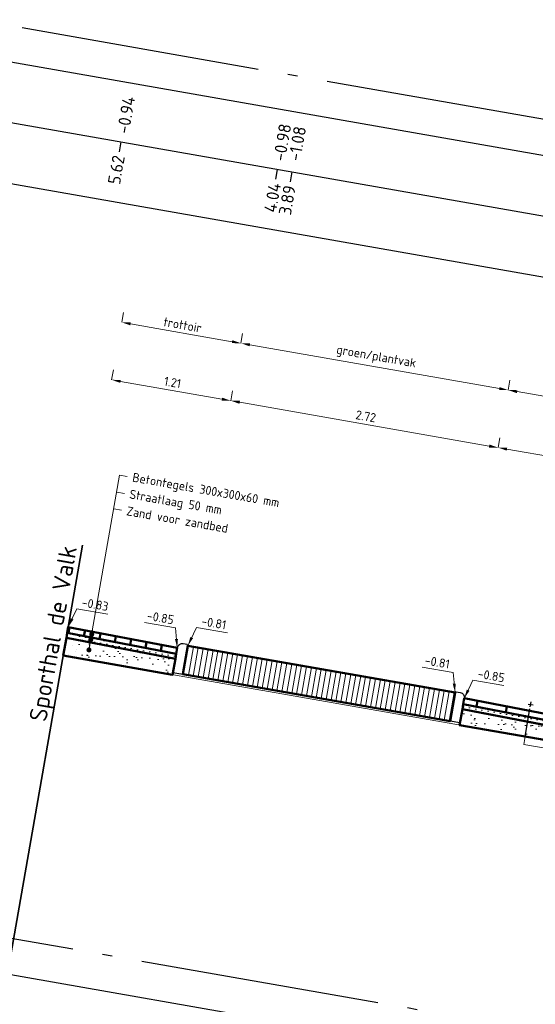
# Model space of a CAD drawing. Header units: metres. Extents: x 2514 to 227642, y 1683 to 852646.
# Tile 443 of 462: x 114358.69 to 114363.85, y 426123.37 to 426133.22. Entities that reach past the tile are written whole.
import ezdxf
from ezdxf.enums import TextEntityAlignment as Align

# ---------------------------------------------------------------- set-up
doc = ezdxf.new("R2010")
doc.units = ezdxf.units.M
doc.linetypes.add('AL-NAP_LIJN', pattern=[15.25, 12, -1.5, 0.25, -1.5])
doc.layers.get('Defpoints').update_dxf_attribs({"color": 244, "lineweight": 35})
for name, color, linetype, lineweight in [('B-WE-GR-GROENVOORZIENING-GD', 80, 'Continuous', 25), ('B-WE-GW-GROND_TEELAARDE-A-50', 7, 'Continuous', 18), ('B-WE-OG-BEBOUWING_STRAATNAAM-T35', 2, 'Continuous', 35), ('B-WE-OG-TOPOGRAFIE_HEK-SD', 7, 'Continuous', 25), ('B-WE-VH-VERHARDING_BETONSTRAATSTEEN-GD', 252, 'Continuous', 25), ('N-WE-GR-GROENVOORZIENING-GD', 80, 'Continuous', 50), ('N-WE-GW-GROND_GRIND-AD-50', 7, 'Continuous', 18), ('N-WE-GW-GROND_ZAND-AD-50', 7, 'Continuous', 18), ('N-WE-GW-GROND_ZAND_FUNDERINGSZAND-AD-50', 7, 'Continuous', 18), ('N-WE-GW-GROND_ZAND_FUNDERINGSZAND-GD', 7, 'Continuous', 50), ('N-WE-OG-BEBOUWING-GD', 7, 'Continuous', 35), ('N-WE-VH-KANTOPSLUITING_GAZONBAND-SD', 90, 'Continuous', 25), ('N-WE-VH-M', 7, 'Continuous', 18), ('N-WE-VH-NAP-T18', 1, 'Continuous', 18), ('N-WE-VH-T18', 10, 'Continuous', 18), ('N-WE-VH-VERHARDING_FUNDERING-GD', 7, 'Continuous', 50), ('N-WE-VH-VERHARDING_TEGEL-GD', 252, 'Continuous', 50), ('X-XX-AL-NAP-GD', 7, 'AL-NAP_LIJN', 25), ('X-XX-AL-PROFIELBALK-G', 7, 'Continuous', 25), ('X-XX-AL-PROFIELBALK-T25', 7, 'Continuous', 25)]:
    doc.layers.add(name, color=color, linetype=linetype, lineweight=lineweight)
doc.styles.add('NLCS-ISO-M50-T18', font='NLCS-ISO.ttf', dxfattribs={"height": 0.09000000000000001})
doc.styles.add('NLCS-ISO-M50-T18_CURSIEF', font='NLCS-ISO.ttf', dxfattribs={"oblique": 15, "height": 0.09000000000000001})
doc.styles.add('NLCS-ISO-M50-T25', font='NLCS-ISO.ttf', dxfattribs={"height": 0.125})
doc.styles.add('NLCS-ISO-M50-T35', font='NLCS-ISO.ttf', dxfattribs={"height": 0.175})
doc.dimstyles.new('NLCS-M50-T18-PIJL_L2_H1', dxfattribs={"dimscale": 0.05, "dimtxt": 2.5, "dimasz": 1.8, "dimexe": 2, "dimexo": 2, "dimgap": 0.7, "dimtad": 1, "dimzin": 0, "dimdsep": 46, "dimtxsty": 'NLCS-ISO-M50-T18', "dimcen": 0, "dimdle": 2, "dimclrd": 256, "dimclre": 256, "dimclrt": 1, "dimadec": 1, "dimazin": 0, "dimtfac": 1, "dimtdec": 3, "dimtofl": 0, "dimtmove": 0, "dimatfit": 3, "dimfxl": 2, "dimfxlon": 1, "dimtfillclr": 256, "dimtolj": 1, "dimtzin": 0, "dimlwd": -1, "dimlwe": -1, "dimarcsym": 0})
doc.dimstyles.new('NLCS-M50-T18_CURSIEF-PIJL_A_L2_H1', dxfattribs={"dimscale": 0.05, "dimtxt": 2.5, "dimasz": 1.8, "dimexe": 2, "dimexo": 2, "dimgap": 0.7, "dimtad": 1, "dimzin": 0, "dimdsep": 46, "dimtxsty": 'NLCS-ISO-M50-T18_CURSIEF', "dimcen": 2.5, "dimdle": 2, "dimclrd": 256, "dimclre": 256, "dimclrt": 10, "dimadec": 1, "dimazin": 0, "dimtfac": 1, "dimtdec": 3, "dimtofl": 0, "dimtmove": 0, "dimatfit": 3, "dimfxl": 2, "dimtfillclr": 256, "dimtolj": 1, "dimtzin": 0, "dimlwd": -1, "dimlwe": -1, "dimarcsym": 0})
pattern_1 = [(350.050047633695, (1.795296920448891, 3.559851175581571), (0.03617959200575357, 0.02538034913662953), [0, -0.06249999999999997])]
pattern_2 = [(27.55004763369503, (1.795296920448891, 3.559851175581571), (0.02708859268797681, 0.1908727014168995), [0, -0.152, 0, -0.17, 0, -0.1625]), (357.550047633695, (1.795296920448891, 3.559851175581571), (0.223079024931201, 0.2473902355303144), [0, -0.08199999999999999, 0, -0.137, 0, -0.05249999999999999]), (317.5500476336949, (1.674146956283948, 3.58110408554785), (0.3068280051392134, -0.05325120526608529), [0, -0.04999999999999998, 0, -0.1799999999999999, 0, -0.2349999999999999]), (307.5500476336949, (1.674146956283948, 3.58110408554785), (0.3112563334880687, 0.03450522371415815), [0, -0.02499999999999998, 0, -0.1179999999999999, 0, -0.1349999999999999])]
pattern_3 = [(350.0135621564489, (0, 0), (0.231652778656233, 0.1622867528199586), [0.025, -0.175]), (80.01356215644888, (0, 0), (-0.1622867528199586, 0.231652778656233), [0.025, -0.175]), (125.0135621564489, (0.02462122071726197, -0.004335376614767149), (-0.1969697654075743, 0.03468301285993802), [0.03535534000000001, -0.24748738]), (350.0135621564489, (0.04413041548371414, 0.1064601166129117), (0.231652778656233, 0.1622867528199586), [0.025, -0.175]), (35.01356215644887, (0.05427333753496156, 0.09198181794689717), (0.03468301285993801, 0.1969697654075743), [0.01767766, -0.26516504]), (125.0135621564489, (0.05427333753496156, 0.09198181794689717), (-0.1969697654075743, 0.03468301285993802), [0.01767766, -0.26516504]), (350.0135621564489, (0.1266648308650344, 0.1426964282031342), (0.231652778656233, 0.1622867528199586), [0.03535534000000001, -0.16464466]), (35.01356215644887, (0.1266648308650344, 0.1426964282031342), (0.03468301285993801, 0.1969697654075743), [0.025, -0.25784272]), (125.0135621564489, (0.161484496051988, 0.1365652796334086), (-0.1969697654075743, 0.03468301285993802), [0.025, -0.25784272]), (80.01356215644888, (0.1440874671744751, 0.02539787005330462), (-0.1622867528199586, 0.231652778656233), [0.025, -0.175]), (35.01356215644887, (0.1440874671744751, 0.02539787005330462), (0.03468301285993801, 0.1969697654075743), [0.01767766, -0.26516504]), (125.0135621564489, (0.1585657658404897, 0.03554079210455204), (-0.1969697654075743, 0.03468301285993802), [0.01767766, -0.26516504]), (350.0135621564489, (0.03329197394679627, 0.04490706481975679), (0.231652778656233, 0.1622867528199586), [0.0125, -0.1675]), (350.0135621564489, (0.1896900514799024, 0.06813724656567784), (0.231652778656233, 0.1622867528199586), [0.0125, -0.1675]), (80.01356215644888, (0.1324723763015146, 0.1035969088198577), (-0.1622867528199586, 0.231652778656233), [0.0125, -0.1675]), (125.0135621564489, (0.1375844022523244, -0.01153396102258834), (-0.1969697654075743, 0.03468301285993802), [0.01767766, -0.26516504]), (125.0135621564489, (0.07525470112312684, 0.1390565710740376), (-0.1969697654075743, 0.03468301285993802), [0.01767766, -0.26516504]), (35.01356215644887, (0.1037099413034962, 0.04837304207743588), (0.03468301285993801, 0.1969697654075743), [0.01767766, -0.26516504]), (80.01356215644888, (0.07204373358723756, 0.01269893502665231), (-0.1622867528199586, 0.231652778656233), [0.003125, -0.196875]), (80.01356215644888, (0.09590858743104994, 0.09416978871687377), (-0.1622867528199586, 0.231652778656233), [0.003125, -0.196875]), (80.01356215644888, (0.1941993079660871, 0.1117663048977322), (-0.1622867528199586, 0.231652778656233), [0.003125, -0.196875]), (80.01356215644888, (0.1788516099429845, 0.006584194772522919), (-0.1622867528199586, 0.231652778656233), [0.003125, -0.196875])]

# ---------------------------------------------------------------- blocks, each defined once
blk = doc.blocks.new('_Dot')
at = {"color": 0, "linetype": 'ByBlock', "lineweight": -2}
blk.add_line((-0.5, 0), (-1, 0), dxfattribs=at)
at = {"color": 0, "linetype": 'ByBlock', "const_width": 0.5}
blk.add_lwpolyline([(-0.25, 0, 1), (0.25, 0, 1)], format="xyb", close=True, dxfattribs=at)
blk = doc.blocks.new('*D1070')
at = {"layer": 'Defpoints', "color": 0, "transparency": 16777216}
for p in [(114363.474681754, 426128.9407751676), (114363.4746817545, 426128.9407751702), (114365.62697972, 426128.5632051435)]:
    blk.add_point(p, dxfattribs=at)
at = {"layer": 'N-WE-VH-M', "transparency": 16777216}
for p, q in [((114363.4746817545, 426128.9407751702), (114363.4919605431, 426129.039271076)), ((114365.5383334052, 426128.5787560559), (114363.5633280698, 426128.9252242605)), ((114365.6269797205, 426128.5632051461), (114365.6442585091, 426128.6617010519))]:
    blk.add_line(p, q, dxfattribs=at)
for points in [[(114363.565919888, 426128.9399986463), (114363.5607362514, 426128.9104498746), (114363.4746817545, 426128.9407751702)], [(114365.5409252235, 426128.5935304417), (114365.5357415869, 426128.56398167), (114365.6269797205, 426128.5632051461)]]:
    blk.add_solid(points, dxfattribs=at)
at = {"layer": 'N-WE-VH-M', "color": 1, "transparency": 16777216, "insert": (114364.5646537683, 426128.8307868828), "char_height": 0.09000000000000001, "attachment_point": 5, "rotation": 350.0500476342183, "style": 'NLCS-ISO-M50-T18'}
blk.add_mtext('\\A1;2.19', dxfattribs=at)
blk = doc.blocks.new('*D1071')
at = {"layer": 'Defpoints', "color": 0, "transparency": 16777216}
for p in [(114360.7993560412, 426129.4100980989), (114360.7993560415, 426129.4100981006), (114363.474681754, 426128.9407751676)]:
    blk.add_point(p, dxfattribs=at)
at = {"layer": 'N-WE-VH-M', "transparency": 16777216}
for p, q in [((114360.7993560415, 426129.4100981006), (114360.8166348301, 426129.5085940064)), ((114363.3860354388, 426128.9563260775), (114360.8880023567, 426129.3945471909)), ((114363.4746817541, 426128.9407751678), (114363.4919605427, 426129.0392710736))]:
    blk.add_line(p, q, dxfattribs=at)
for points in [[(114360.890594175, 426129.4093215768), (114360.8854105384, 426129.379772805), (114360.7993560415, 426129.4100981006)], [(114363.3886272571, 426128.9711004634), (114363.3834436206, 426128.9415516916), (114363.4746817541, 426128.9407751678)]]:
    blk.add_solid(points, dxfattribs=at)
at = {"layer": 'N-WE-VH-M', "color": 1, "transparency": 16777216, "insert": (114362.1508419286, 426129.2542333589), "char_height": 0.09000000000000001, "attachment_point": 5, "rotation": 350.0500476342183, "style": 'NLCS-ISO-M50-T18'}
blk.add_mtext('\\A1;2.72', dxfattribs=at)
blk = doc.blocks.new('*D1072')
at = {"layer": 'Defpoints', "color": 0, "transparency": 16777216}
for p in [(114359.6062701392, 426129.6193969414), (114359.6062701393, 426129.6193969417), (114360.7993560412, 426129.4100980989)]:
    blk.add_point(p, dxfattribs=at)
at = {"layer": 'N-WE-VH-M', "transparency": 16777216}
for p, q in [((114359.6062701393, 426129.6193969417), (114359.6235489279, 426129.7178928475)), ((114360.710709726, 426129.4256490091), (114359.6949164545, 426129.603846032)), ((114360.7993560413, 426129.4100980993), (114360.8166348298, 426129.5085940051))]:
    blk.add_line(p, q, dxfattribs=at)
for points in [[(114359.6975082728, 426129.6186204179), (114359.6923246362, 426129.5890716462), (114359.6062701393, 426129.6193969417)], [(114360.7133015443, 426129.440423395), (114360.7081179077, 426129.4108746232), (114360.7993560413, 426129.4100980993)]]:
    blk.add_solid(points, dxfattribs=at)
at = {"layer": 'N-WE-VH-M', "color": 1, "transparency": 16777216, "insert": (114360.2166361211, 426129.5935442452), "char_height": 0.09000000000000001, "attachment_point": 5, "rotation": 350.0500476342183, "style": 'NLCS-ISO-M50-T18'}
blk.add_mtext('\\A1;1.21', dxfattribs=at)
blk = doc.blocks.new('*D944')
at = {"layer": 'Defpoints', "color": 0, "ltscale": 0.2, "transparency": 16777216}
for p in [(114363.5756581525, 426129.5163804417), (114365.7279561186, 426129.1388104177), (114365.7279561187, 426129.1388104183)]:
    blk.add_point(p, dxfattribs=at)
at = {"layer": 'N-WE-VH-M', "ltscale": 0.2, "transparency": 16777216}
for p, q in [((114363.5756581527, 426129.5163804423), (114363.5929369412, 426129.6148763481)), ((114363.6643044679, 426129.5008295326), (114365.6393098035, 426129.1543613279)), ((114365.7279561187, 426129.1388104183), (114365.7452349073, 426129.2373063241))]:
    blk.add_line(p, q, dxfattribs=at)
for points in [[(114363.6668962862, 426129.5156039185), (114363.6617126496, 426129.4860551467), (114363.5756581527, 426129.5163804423)], [(114365.6419016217, 426129.1691357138), (114365.6367179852, 426129.139586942), (114365.7279561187, 426129.1388104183)]]:
    blk.add_solid(points, dxfattribs=at)
at = {"layer": 'N-WE-VH-M', "color": 1, "ltscale": 0.2, "transparency": 16777216, "insert": (114364.6656301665, 426129.4063921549), "char_height": 0.09000000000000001, "attachment_point": 5, "rotation": 350.0500476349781, "style": 'NLCS-ISO-M50-T18'}
blk.add_mtext('\\A1;trottoir', dxfattribs=at)
blk = doc.blocks.new('*D947')
at = {"layer": 'Defpoints', "color": 0, "ltscale": 0.2, "transparency": 16777216}
for p in [(114360.9003324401, 426129.985703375), (114363.5756581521, 426129.5163804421), (114363.5756581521, 426129.5163804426)]:
    blk.add_point(p, dxfattribs=at)
at = {"layer": 'N-WE-VH-M', "ltscale": 0.2, "transparency": 16777216}
for p, q in [((114360.9003324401, 426129.9857033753), (114360.9176112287, 426130.0841992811)), ((114360.9889787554, 426129.9701524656), (114363.4870118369, 426129.5319313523)), ((114363.5756581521, 426129.5163804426), (114363.5929369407, 426129.6148763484))]:
    blk.add_line(p, q, dxfattribs=at)
for points in [[(114360.9915705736, 426129.9849268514), (114360.9863869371, 426129.9553780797), (114360.9003324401, 426129.9857033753)], [(114363.4896036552, 426129.5467057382), (114363.4844200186, 426129.5171569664), (114363.5756581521, 426129.5163804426)]]:
    blk.add_solid(points, dxfattribs=at)
at = {"layer": 'N-WE-VH-M', "color": 1, "ltscale": 0.2, "transparency": 16777216, "insert": (114362.2541509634, 426129.8431355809), "char_height": 0.09000000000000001, "attachment_point": 5, "rotation": 350.0500476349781, "style": 'NLCS-ISO-M50-T18'}
blk.add_mtext('\\A1;groen/plantvak', dxfattribs=at)
blk = doc.blocks.new('*D948')
at = {"layer": 'Defpoints', "color": 0, "ltscale": 0.2, "transparency": 16777216}
for p in [(114359.707246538, 426130.1950022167), (114360.9003324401, 426129.9857033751), (114360.90033244, 426129.9857033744)]:
    blk.add_point(p, dxfattribs=at)
at = {"layer": 'N-WE-VH-M', "ltscale": 0.2, "transparency": 16777216}
for p, q in [((114359.7072465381, 426130.1950022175), (114359.7245253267, 426130.2934981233)), ((114359.7958928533, 426130.1794513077), (114360.8116861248, 426130.0012542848)), ((114360.9003324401, 426129.9857033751), (114360.9176112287, 426130.0841992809))]:
    blk.add_line(p, q, dxfattribs=at)
for points in [[(114359.7984846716, 426130.1942256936), (114359.7933010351, 426130.1646769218), (114359.7072465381, 426130.1950022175)], [(114360.8142779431, 426130.0160286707), (114360.8090943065, 426129.9864798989), (114360.9003324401, 426129.9857033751)]]:
    blk.add_solid(points, dxfattribs=at)
at = {"layer": 'N-WE-VH-M', "color": 1, "ltscale": 0.2, "transparency": 16777216, "insert": (114360.31761252, 426130.169149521), "char_height": 0.09000000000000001, "attachment_point": 5, "rotation": 350.0500476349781, "style": 'NLCS-ISO-M50-T18'}
blk.add_mtext('\\A1;trottoir', dxfattribs=at)

msp = doc.modelspace()

# ---------------------------------------------------------------- hatches: boundary and pattern name
at = {"layer": 'B-WE-GW-GROND_TEELAARDE-A-50', "ltscale": 0.2}
h = msp.add_hatch(dxfattribs=at)
h.set_pattern_fill('AGW-GROND_TEELAARDE-SO', color=256, scale=0.05, pattern_type=2)
h.set_pattern_definition([(80.05004763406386, (114464.2479640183, 426224.8232663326), (-0.04924795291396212, 0.00863939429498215), [])])
h.paths.add_polyline_path([(114360.3188800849, 426126.6711957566), (114362.9942057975, 426126.2018728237), (114363.0443142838, 426126.4875109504), (114360.3689885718, 426126.9568338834)])
at = {"layer": 'N-WE-GW-GROND_GRIND-AD-50', "ltscale": 0.1}
h = msp.add_hatch(dxfattribs=at)
h.set_pattern_fill('AVH-FUNDERING_02-SO', color=1, scale=0.2, pattern_type=2)
h.set_pattern_definition(pattern_3)
edge = h.paths.add_edge_path()
edge.add_arc((114358.3204709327, 425960.5037423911), 148.1415553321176, 78.89018152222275, 81.20991374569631)
edge.add_line((114380.9586994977, 426106.9053510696), (114380.906834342, 426106.609699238))
edge.add_line((114380.906834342, 426106.609699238), (114380.9098064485, 426106.6090751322))
edge.add_arc((99057.92202269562, 338742.201559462), 88697.99126916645, 80.04811254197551, 80.05198272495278, ccw=False)
edge.add_line((114386.8110131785, 426105.5738472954), (114386.8140202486, 426105.5734224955))
edge.add_line((114386.8140202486, 426105.5734224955), (114386.8658854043, 426105.8690743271))
h = msp.add_hatch(dxfattribs=at)
h.set_pattern_fill('AVH-FUNDERING_02-SO', color=1, scale=0.2, pattern_type=2)
h.set_pattern_definition(pattern_3)
edge = h.paths.add_edge_path()
edge.add_arc((114336.8202227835, 425950.12666245), 149.5509054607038, 78.89936592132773, 81.19784959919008, ccw=False)
edge.add_line((114365.6136812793, 426096.8795502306), (114365.5618160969, 426096.583898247))
edge.add_line((114365.5618160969, 426096.583898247), (114365.5588129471, 426096.584322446))
edge.add_arc((99024.8738484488, 338678.9411453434), 88753.48417847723, 80.04666692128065, 80.05053572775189)
edge.add_line((114359.6560405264, 426097.6199785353), (114359.6530747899, 426097.6206012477))
edge.add_line((114359.6530747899, 426097.6206012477), (114359.7049399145, 426097.9162529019))
at = {"layer": 'N-WE-GW-GROND_ZAND-AD-50', "ltscale": 0.2}
h = msp.add_hatch(dxfattribs=at)
h.set_pattern_fill('AGW-GROND_ZAND_CUNETZAND-SO', color=1, scale=0.04999999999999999, angle=-5.232918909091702e-10, pattern_type=2)
h.set_pattern_definition(pattern_1)
h.paths.add_polyline_path([(114360.244545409, 426126.8263820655), (114360.2531848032, 426126.875630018), (114359.1617654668, 426127.0855450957), (114359.1531249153, 426127.0362905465)])
h = msp.add_hatch(dxfattribs=at)
h.set_pattern_fill('AGW-GROND_ZAND_CUNETZAND-SO', color=1, scale=0.04999999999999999, angle=-5.232918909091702e-10, pattern_type=2)
h.set_pattern_definition(pattern_1)
h.paths.add_polyline_path([(114363.1255300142, 426126.3717283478), (114363.11689062, 426126.3224803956), (114364.9682302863, 426125.9655622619), (114365.0174782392, 426125.9569228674), (114365.0261176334, 426126.0061708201)])
at = {"layer": 'N-WE-GW-GROND_ZAND_FUNDERINGSZAND-AD-50', "ltscale": 0.2}
h = msp.add_hatch(dxfattribs=at)
h.set_pattern_fill('AGW-GROND_ZAND_FUNDERINGSZAND', color=1, scale=0.09999999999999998, angle=-5.232918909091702e-10, pattern_type=2)
h.set_pattern_definition(pattern_2)
h.paths.add_polyline_path([(114360.2166414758, 426126.6671396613), (114360.244545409, 426126.8263820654), (114359.1531249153, 426127.0362905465), (114359.1220514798, 426126.859159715)])
h = msp.add_hatch(dxfattribs=at)
h.set_pattern_fill('AGW-GROND_ZAND_FUNDERINGSZAND', color=1, scale=0.09999999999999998, angle=-5.232918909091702e-10, pattern_type=2)
h.set_pattern_definition(pattern_2)
h.paths.add_polyline_path([(114363.7446447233, 426126.0495653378), (114363.7704187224, 426126.1964872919), (114363.11689062, 426126.3224803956), (114363.0889590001, 426126.1632591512)])
h = msp.add_hatch(dxfattribs=at)
h.set_pattern_fill('AGW-GROND_ZAND_FUNDERINGSZAND', color=1, scale=0.09999999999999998, angle=-5.232918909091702e-10, pattern_type=2)
h.set_pattern_definition(pattern_2)
h.paths.add_polyline_path([(114364.9956758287, 426125.8326405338), (114365.0174782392, 426125.9569228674), (114364.9682302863, 426125.9655622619), (114363.7704187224, 426126.1964872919), (114363.7446447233, 426126.0495653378)])

# ---------------------------------------------------------------- linework, layer by layer
at = {"layer": 'B-WE-GR-GROENVOORZIENING-GD', "color": 251, "lineweight": 5, "ltscale": 0.2, "flags": 128}
msp.add_lwpolyline([(114363.7444182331, 426126.0482742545), (114359.1220514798, 426126.8591597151)], dxfattribs=at)
at = {"layer": 'B-WE-OG-TOPOGRAFIE_HEK-SD', "color": 251}
for p, q in [((114363.7964342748, 426126.3447861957), (114363.8051036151, 426126.3942048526)), ((114363.7444182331, 426126.0482742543), (114363.7929785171, 426126.3250870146)), ((114363.7761449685, 426126.3738152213), (114363.8253929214, 426126.365175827))]:
    msp.add_line(p, q, dxfattribs=at)
at = {"layer": 'B-WE-VH-VERHARDING_BETONSTRAATSTEEN-GD', "color": 251, "lineweight": 5, "ltscale": 0.2, "flags": 128}
for points in [[(114363.7444182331, 426126.0482742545), (114363.7308318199, 426125.9694363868)], [(114363.7444180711, 426126.0482733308), (114367.0270353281, 426125.4825680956)], [(114363.7308318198, 426125.9694363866), (114367.013212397, 426125.4037719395)]]:
    msp.add_lwpolyline(points, dxfattribs=at)
at = {"layer": 'N-WE-GR-GROENVOORZIENING-GD', "color": 1, "ltscale": 0.2, "flags": 128}
msp.add_lwpolyline([(114360.3188800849, 426126.6711957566), (114362.9942057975, 426126.2018728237), (114363.0443142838, 426126.4875109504), (114360.3689885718, 426126.9568338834)], close=True, dxfattribs=at)
at = {"layer": 'N-WE-GW-GROND_ZAND_FUNDERINGSZAND-GD', "color": 1, "ltscale": 0.2, "flags": 128}
for points in [[(114359.1531249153, 426127.0362905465), (114359.1220514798, 426126.859159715), (114360.2166414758, 426126.6671396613), (114360.244545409, 426126.8263820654)], [(114363.11689062, 426126.3224803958), (114363.0889590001, 426126.1632591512), (114364.9956758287, 426125.8326405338), (114365.0174782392, 426125.9569228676)]]:
    msp.add_lwpolyline(points, close=True, dxfattribs=at)
at = {"layer": 'N-WE-OG-BEBOUWING-GD', "ltscale": 0.2, "flags": 128}
msp.add_lwpolyline([(114359.3155739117, 426127.9623138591), (114358.562942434, 426123.6720177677)], dxfattribs=at)
at = {"layer": 'N-WE-VH-KANTOPSLUITING_GAZONBAND-SD'}
for points in [[(114360.2635811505, 426126.9347143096), (114360.220384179, 426126.6884745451), (114360.3188800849, 426126.6711957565), (114360.3689885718, 426126.9568338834), (114360.3608668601, 426126.9684113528), (114360.3214684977, 426126.9753228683, 0.414213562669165)], [(114363.1358986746, 426126.4308337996), (114363.0927017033, 426126.184594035), (114362.9942057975, 426126.2018728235), (114363.0443142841, 426126.4875109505), (114363.0558917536, 426126.4956326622), (114363.0952901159, 426126.4887211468, -0.4142135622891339)]]:
    msp.add_lwpolyline(points, format="xyb", close=True, dxfattribs=at)
at = {"layer": 'N-WE-VH-M'}
for p, q in [((114359.3796725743, 426126.9152268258), (114359.686382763, 426128.6635957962)), ((114359.6863827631, 426128.6635957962), (114359.7634981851, 426128.6500677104)), ((114359.6568360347, 426128.4951677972), (114359.7339514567, 426128.4816397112)), ((114359.6272893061, 426128.3267397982), (114359.7044047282, 426128.3132117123))]:
    msp.add_line(p, q, dxfattribs=at)
at = {"layer": 'N-WE-VH-VERHARDING_FUNDERING-GD', "color": 1, "ltscale": 0.2, "flags": 128}
for points in [[(114360.244545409, 426126.8263820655), (114359.1531249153, 426127.0362905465)], [(114363.1255300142, 426126.3717283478), (114365.0261176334, 426126.0061708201), (114365.0174782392, 426125.9569228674), (114364.9682302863, 426125.9655622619), (114363.11689062, 426126.3224803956), (114363.1255300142, 426126.3717283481)]]:
    msp.add_lwpolyline(points, dxfattribs=at)
at = {"layer": 'N-WE-VH-VERHARDING_TEGEL-GD', "color": 1, "ltscale": 0.2, "flags": 128}
for points in [[(114359.1617654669, 426127.0855450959), (114359.1531249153, 426127.0362905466)], [(114359.1721327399, 426127.1446426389), (114359.1617654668, 426127.0855450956)], [(114360.2531848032, 426126.875630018), (114359.1617654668, 426127.0855450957)], [(114360.2635811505, 426126.9347143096), (114359.1721327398, 426127.1446426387)], [(114359.1861103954, 426127.1419541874), (114359.1757431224, 426127.0828566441)], [(114359.3398979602, 426127.1115685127), (114359.3295306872, 426127.0524709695)], [(114359.4938451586, 426127.0820928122), (114359.4834778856, 426127.022995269)], [(114359.647792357, 426127.0526171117), (114359.6374250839, 426126.9935195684)], [(114359.8017395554, 426127.0231414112), (114359.7913722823, 426126.9640438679)], [(114359.9556867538, 426126.9936657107), (114359.9453194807, 426126.9345681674)], [(114360.1096339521, 426126.9641900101), (114360.0992666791, 426126.9050924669)], [(114360.2531848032, 426126.8756300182), (114360.2635811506, 426126.9347143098)], [(114360.2531848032, 426126.875630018), (114360.244545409, 426126.8263820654)], [(114363.2688849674, 426126.4052553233), (114363.2585163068, 426126.3461498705)], [(114363.5634851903, 426126.3485921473), (114363.5531165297, 426126.2894866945)]]:
    msp.add_lwpolyline(points, dxfattribs=at)
msp.add_lwpolyline([(114363.1358986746, 426126.4308337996), (114365.036486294, 426126.0652762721), (114365.0261176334, 426126.0061708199), (114363.1255300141, 426126.3717283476)], close=True, dxfattribs=at)
at = {"layer": 'X-XX-AL-NAP-GD', "ltscale": 0.2, "flags": 128}
for points in [[(114355.6570463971, 426133.6804676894), (114381.1062100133, 426129.2160108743)], [(114383.6450825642, 426119.633191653), (114354.0963108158, 426124.8168282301)]]:
    msp.add_lwpolyline(points, dxfattribs=at)
at = {"layer": 'X-XX-AL-PROFIELBALK-G', "ltscale": 0.05}
for p, q in [((114355.5955664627, 426133.3300078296), (114381.0447300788, 426128.8655510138)), ((114355.4918937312, 426132.7390323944), (114380.9410573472, 426128.2745755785)), ((114355.3882209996, 426132.1480569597), (114380.837384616, 426127.6836001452)), ((114354.0348308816, 426124.4663683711), (114383.5836026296, 426119.2827317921))]:
    msp.add_line(p, q, dxfattribs=at)
at = {"layer": 'X-XX-AL-PROFIELBALK-G'}
for p, q in [((114359.6848698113, 426131.9019463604), (114359.7021485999, 426132.0004422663)), ((114361.2486378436, 426131.6276200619), (114361.2659166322, 426131.7261159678)), ((114361.3963817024, 426131.601701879), (114361.413660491, 426131.700197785))]:
    msp.add_line(p, q, dxfattribs=at)

# ---------------------------------------------------------------- block references
at = {"layer": 'N-WE-VH-M', "xscale": 0.04999999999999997, "yscale": 0.04999999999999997, "zscale": 0.04999999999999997, "rotation": 260.0500476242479}
for p in [(114359.4069685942, 426127.0708248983), (114359.3978480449, 426127.0188341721), (114359.3796725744, 426126.9152268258)]:
    msp.add_blockref('_Dot', p, dxfattribs=at)

# ---------------------------------------------------------------- texts
at = {"layer": 'B-WE-OG-BEBOUWING_STRAATNAAM-T35', "style": 'NLCS-ISO-M50-T35'}
msp.add_text('Sporthal de Valk', height=0.175, rotation=80.0000000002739, dxfattribs=at).set_placement((114359.0455666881, 426127.0744211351), align=Align.MIDDLE)
at = {"layer": 'N-WE-VH-NAP-T18', "style": 'NLCS-ISO-M50-T18'}
for s, height, rotation, p in [('-0.83', 0.08999999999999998, 350.0500476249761, (114359.3015789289, 426127.3500042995)), ('-0.85', 0.08999999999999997, 350.050047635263, (114359.9546906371, 426127.2169718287)), ('-0.81', 0.08999999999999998, 350.0500476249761, (114360.4984347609, 426127.1621955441)), ('-0.81', 0.08999999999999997, 350.0500477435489, (114362.7354237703, 426126.7697684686)), ('-0.85', 0.08999999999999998, 350.0500476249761, (114363.2653448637, 426126.6361954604))]:
    msp.add_text(s, height=height, rotation=rotation, dxfattribs=at).set_placement(p)
at = {"layer": 'N-WE-VH-T18', "style": 'NLCS-ISO-M50-T18'}
for s, p in [('Betontegels 300x300x60 mm', (114359.8083553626, 426128.6012615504)), ('Straatlaag 50 mm', (114359.7788086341, 426128.4328335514)), ('Zand voor zandbed', (114359.7492619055, 426128.2644055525))]:
    msp.add_text(s, height=0.08999999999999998, rotation=350.0500476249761, dxfattribs=at).set_placement(p)
at = {"layer": 'X-XX-AL-PROFIELBALK-T25', "style": 'NLCS-ISO-M50-T25'}
for s, p in [('-0.94', (114359.7819477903, 426132.4553291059)), ('-0.98', (114361.3457158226, 426132.1810028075)), ('-1.08', (114361.4934596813, 426132.1550846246)), ('5.62', (114359.6782750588, 426131.8643536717)), ('4.04', (114361.2420430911, 426131.5900273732)), ('3.89', (114361.3897869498, 426131.5641091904))]:
    msp.add_text(s, height=0.125, rotation=80.05004763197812, dxfattribs=at).set_placement(p, align=Align.MIDDLE_RIGHT)

# ---------------------------------------------------------------- dimensions: what is measured, and where the dimension line sits
at = {"layer": 'N-WE-VH-M', "ltscale": 0.2}
for base, p1, p2, text, picture, middle in [((114360.9003324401, 426129.9857033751), (114359.7072465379, 426130.1950022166), (114360.90033244, 426129.9857033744), 'trottoir', '*D948', (114360.31761252, 426130.169149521)), ((114363.5756581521, 426129.5163804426), (114360.9003324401, 426129.985703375), (114363.575658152, 426129.5163804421), 'groen/plantvak', '*D947', (114362.2541509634, 426129.8431355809)), ((114365.7279561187, 426129.1388104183), (114363.5756581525, 426129.5163804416), (114365.7279561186, 426129.1388104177), 'trottoir', '*D944', (114364.6656301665, 426129.4063921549))]:
    dim = msp.add_linear_dim(base=base, p1=p1, p2=p2, angle=350.050047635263, text=text, dimstyle='NLCS-M50-T18-PIJL_L2_H1', override={"dimclrt": 1, "dimtmove": 1}, dxfattribs=at)
    dim.commit()
    dim.dimension.update_dxf_attribs({"geometry": picture, "text_midpoint": middle})
at = {"layer": 'N-WE-VH-M'}
for base, p1, p2, picture, middle in [((114359.6062701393, 426129.6193969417), (114360.7993560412, 426129.4100980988), (114359.6062701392, 426129.6193969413), '*D1072', (114360.2166361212, 426129.5935442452)), ((114360.7993560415, 426129.4100981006), (114363.474681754, 426128.9407751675), (114360.7993560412, 426129.4100980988), '*D1071', (114362.1508419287, 426129.2542333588)), ((114363.4746817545, 426128.9407751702), (114365.62697972, 426128.5632051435), (114363.474681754, 426128.9407751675), '*D1070', (114364.5646537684, 426128.8307868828))]:
    dim = msp.add_linear_dim(base=base, p1=p1, p2=p2, angle=350.050047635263, dimstyle='NLCS-M50-T18-PIJL_L2_H1', override={"dimclrt": 1}, dxfattribs=at)
    dim.commit()
    dim.dimension.update_dxf_attribs({"geometry": picture, "text_midpoint": middle})

# ---------------------------------------------------------------- leaders
for points in [[(114359.1728577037, 426127.1448133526), (114359.258015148, 426127.327851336), (114359.5679170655, 426127.273486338)], [(114360.2629575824, 426126.9351215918), (114360.2451871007, 426127.1362158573), (114359.9352851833, 426127.1905808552)], [(114360.3697135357, 426126.9570045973), (114360.45487098, 426127.1400425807), (114360.7647728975, 426127.0856775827)], [(114363.0436907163, 426126.4879182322), (114363.0259202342, 426126.6890124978), (114362.7160183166, 426126.7433774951)], [(114363.1366236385, 426126.4310045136), (114363.2217810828, 426126.6140424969), (114363.5316830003, 426126.559677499)]]:
    msp.add_leader(points, dimstyle='NLCS-M50-T18_CURSIEF-PIJL_A_L2_H1', override={"dimgap": 0.7, "dimtad": 0}, dxfattribs=at)

doc.saveas('drawing.dxf')
